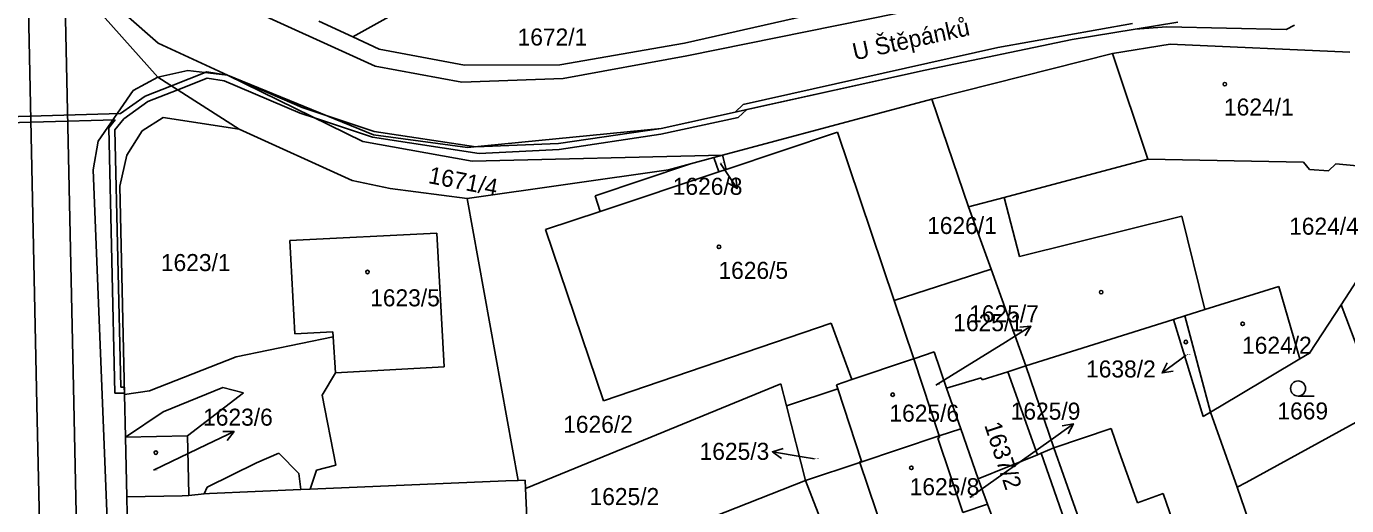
# Model space of a CAD drawing. Extents: x -785744 to -782822, y -1067550 to -1063910.
# Drawn here: x -784102.3 to -783970.6, y -1065202.6 to -1065154.8 of the extents above; entities that cross this region are included whole.
import ezdxf

# ---------------------------------------------------------------- set-up
doc = ezdxf.new("R2010")
doc.units = 0
for name, color, linetype in [('Hranice parcel', 7, 'Continuous'), ('Parcelní čísla', 7, 'Continuous'), ('Pop_ČP_popisy', 7, 'Continuous'), ('Vnitřní kresba', 7, 'Continuous'), ('Věcná břemena k části', 7, 'Continuous'), ('Značky budov', 7, 'Continuous'), ('Značky kultur', 7, 'Continuous')]:
    doc.layers.add(name, color=color, linetype=linetype)

msp = doc.modelspace()

# ---------------------------------------------------------------- linework, layer by layer
at = {"layer": 'Hranice parcel'}
for p, q in [((-784069.71, -1065155.86), (-784060.93, -1065150.96)), ((-784069.71, -1065155.86), (-784073.09, -1065154.3)), ((-784069.71, -1065155.86), (-784067.08, -1065157.07)), ((-784021.34, -1065165.38), (-784032.46, -1065169.08)), ((-784015.7, -1065182.18), (-784021.34, -1065165.38)), ((-784036.02, -1065168.52), (-784045.53, -1065171.71)), ((-784038.22, -1065169.11), (-784036.02, -1065168.52)), ((-784036.02, -1065168.52), (-784033.69, -1065167.89)), ((-784033.69, -1065167.89), (-784032.82, -1065167.66)), ((-784033.19, -1065169.33), (-784033.69, -1065167.89)), ((-783990.4, -1065168.07), (-784004.73, -1065171.89)), ((-783990.4, -1065168.07), (-783974.85, -1065168.35)), ((-783974.85, -1065168.35), (-783974.25, -1065169.09)), ((-783972.35, -1065169.21), (-783971.63, -1065168.53)), ((-783971.63, -1065168.53), (-783969.5, -1065168.71)), ((-784032.46, -1065169.08), (-784033.19, -1065169.33)), ((-783974.25, -1065169.09), (-783972.35, -1065169.21)), ((-784045.53, -1065171.71), (-784045.02, -1065173.27)), ((-784004.73, -1065171.89), (-784003.18, -1065177.79)), ((-784045.02, -1065173.27), (-784050.49, -1065175.08)), ((-784003.18, -1065177.79), (-783987.01, -1065173.76)), ((-783987.01, -1065173.76), (-783984.69, -1065183.07)), ((-784050.49, -1065175.08), (-784044.71, -1065192.17)), ((-784015.7, -1065182.18), (-784006.03, -1065179.03)), ((-783984.69, -1065183.07), (-783977.33, -1065180.76)), ((-784013.75, -1065187.98), (-784015.7, -1065182.18)), ((-783984.69, -1065183.07), (-783986.68, -1065183.7)), ((-784044.71, -1065192.17), (-784021.97, -1065184.43)), ((-784021.97, -1065184.43), (-784019.93, -1065190.06)), ((-784002.56, -1065188.7), (-783987.81, -1065184.05)), ((-783987.81, -1065184.05), (-783986.68, -1065183.7)), ((-783987.81, -1065184.05), (-783984.87, -1065193.75)), ((-784011.21, -1065195.69), (-784013.75, -1065187.98)), ((-783975.21, -1065187.99), (-783981.35, -1065191.65)), ((-784021.33, -1065190.97), (-784018.95, -1065198.2)), ((-784026.44, -1065192.69), (-784024.54, -1065200.14)), ((-783984.87, -1065193.75), (-783984.15, -1065193.32)), ((-784011.35, -1065195.9), (-784011.16, -1065195.84)), ((-784008.85, -1065203.34), (-784011.35, -1065195.9)), ((-784011.16, -1065195.84), (-784011.21, -1065195.69)), ((-784007.31, -1065199.95), (-784001.41, -1065197.56)), ((-784001.04, -1065197.41), (-784001.41, -1065197.56)), ((-784001.04, -1065197.41), (-783999.75, -1065196.88)), ((-784001.04, -1065197.41), (-783992.51, -1065221.65)), ((-784019.12, -1065198.33), (-784024.54, -1065200.14)), ((-784018.95, -1065198.2), (-784019.14, -1065198.26)), ((-784019.14, -1065198.26), (-784019.12, -1065198.33)), ((-784019.12, -1065198.33), (-784016.6, -1065205.8)), ((-784024.54, -1065200.14), (-784021.61, -1065207.63)), ((-784008.85, -1065203.34), (-784006.37, -1065202.51)), ((-784006.37, -1065202.51), (-784002.53, -1065212.98))]:
    msp.add_line(p, q, dxfattribs=at)
for points in [[(-784107.15, -1065139.72), (-784089.15, -1065159.87)], [(-784098.29, -1065148.44), (-784089.14, -1065156.48)], [(-784036.63, -1065156.49), (-784014.54, -1065151.46)], [(-784089.14, -1065156.48), (-784082.2, -1065159.69)], [(-784049.06, -1065158.64), (-784036.63, -1065156.49)], [(-783993.92, -1065157.5), (-783988.17, -1065156.59)], [(-783988.17, -1065156.59), (-783970.23, -1065157.39)], [(-784067.08, -1065157.07), (-784058.58, -1065158.67)], [(-784011.94, -1065162.07), (-783993.92, -1065157.5)], [(-784058.58, -1065158.67), (-784049.06, -1065158.64)], [(-784089.15, -1065159.87), (-784081.04, -1065165.07)], [(-784082.2, -1065159.69), (-784068.71, -1065166.31)], [(-784032.82, -1065167.66), (-784011.94, -1065162.07)], [(-784011.94, -1065162.07), (-784008.27, -1065172.83)], [(-784090.73, -1065165.24), (-784088.63, -1065163.91)], [(-784088.63, -1065163.91), (-784081.04, -1065165.07)], [(-784092.26, -1065167.67), (-784090.73, -1065165.24)], [(-784081.04, -1065165.07), (-784069.79, -1065170.19)], [(-784068.71, -1065166.31), (-784057.8, -1065168.27)], [(-784092.95, -1065170.74), (-784092.26, -1065167.67)], [(-784057.8, -1065168.27), (-784032.82, -1065167.66)], [(-784032.46, -1065169.08), (-784032.82, -1065167.66)], [(-784058.31, -1065172), (-784038.22, -1065169.11)], [(-784092.95, -1065170.74), (-784092.49, -1065191.54)], [(-784069.79, -1065170.19), (-784066, -1065170.98)], [(-784066, -1065170.98), (-784058.31, -1065172)], [(-784058.31, -1065172), (-784053.2, -1065200.12)], [(-784008.27, -1065172.83), (-784006.03, -1065179.03)], [(-783971.1, -1065182.59), (-783964.83, -1065172.96)], [(-784061.32, -1065175.44), (-784076, -1065176.18)], [(-784076, -1065176.18), (-784075.51, -1065185.51)], [(-784060.58, -1065188.8), (-784061.32, -1065175.44)], [(-784006.03, -1065179.03), (-784002.56, -1065188.7)], [(-783977.33, -1065180.76), (-783975.21, -1065187.99)], [(-783974.24, -1065187.41), (-783971.1, -1065182.59)], [(-783971.1, -1065182.59), (-783967.16, -1065192.99)], [(-783986.68, -1065183.7), (-783984.15, -1065193.32)], [(-784071.7, -1065185.31), (-784075.51, -1065185.51)], [(-784071.7, -1065185.31), (-784071.67, -1065185.79)], [(-784071.43, -1065189.4), (-784071.67, -1065185.79)], [(-784019.93, -1065190.06), (-784014.06, -1065188.08)], [(-784013.75, -1065187.98), (-784014.06, -1065188.08)], [(-784013.75, -1065187.98), (-784011.72, -1065187.3)], [(-784011.72, -1065187.3), (-784010.46, -1065190.91)], [(-783975.21, -1065187.99), (-783974.24, -1065187.41)], [(-784071.43, -1065189.4), (-784060.58, -1065188.8)], [(-784006.92, -1065190.09), (-784004.34, -1065189.27)], [(-784004.34, -1065189.27), (-784002.56, -1065188.7)], [(-784002.56, -1065188.7), (-783999.75, -1065196.88)], [(-784042.02, -1065196.64), (-784027.01, -1065190.47)], [(-784027.01, -1065190.47), (-784026.44, -1065192.69)], [(-784026.44, -1065192.69), (-784021.33, -1065190.97)], [(-784019.93, -1065190.06), (-784021.46, -1065190.57)], [(-784021.33, -1065190.97), (-784021.46, -1065190.57)], [(-784010.46, -1065190.91), (-784007, -1065189.87)], [(-784009.05, -1065194.97), (-784010.46, -1065190.91)], [(-784007, -1065189.87), (-784006.92, -1065190.09)], [(-784092.49, -1065191.54), (-784092.4, -1065195.82)], [(-783984.15, -1065193.32), (-783981.35, -1065191.65)], [(-783984.15, -1065193.32), (-783981.48, -1065200.81)], [(-783980.57, -1065200.32), (-783967.16, -1065192.99)], [(-784011.21, -1065195.69), (-784009.05, -1065194.97)], [(-784007.31, -1065199.95), (-784009.05, -1065194.97)], [(-784092.4, -1065195.82), (-784086.2, -1065195.69)], [(-784092.27, -1065201.77), (-784092.4, -1065195.82)], [(-784086.2, -1065195.69), (-784086.07, -1065201.51)], [(-784011.21, -1065195.69), (-784019.12, -1065198.33)], [(-784052.47, -1065200.94), (-784042.02, -1065196.64)], [(-783999.75, -1065196.88), (-783998.79, -1065199.59)], [(-784054.45, -1065200.18), (-784073.96, -1065201)], [(-784054.45, -1065200.18), (-784053.2, -1065200.12)], [(-784053.2, -1065200.12), (-784052.51, -1065200.1)], [(-784052.51, -1065200.1), (-784052.47, -1065200.94)], [(-784049.85, -1065210.12), (-784024.54, -1065200.14)], [(-784006.37, -1065202.51), (-784007.31, -1065199.95)], [(-783998.79, -1065199.59), (-783992.53, -1065217.39)], [(-784086.07, -1065201.63), (-784084.55, -1065201.45)], [(-784086.07, -1065201.51), (-784086.07, -1065201.63)], [(-784084.55, -1065201.45), (-784084.01, -1065201.43)], [(-784084.01, -1065201.43), (-784074.91, -1065201.04)], [(-784073.96, -1065201), (-784074.91, -1065201.04)], [(-784052.47, -1065200.94), (-784052.29, -1065205.3)], [(-783981.48, -1065200.81), (-783980.57, -1065200.32)], [(-783981.48, -1065200.81), (-783978.08, -1065210.67)], [(-784086.75, -1065201.65), (-784092.27, -1065201.77)], [(-784092.27, -1065201.77), (-784092.16, -1065206.96)], [(-784086.75, -1065201.65), (-784086.07, -1065201.63)]]:
    msp.add_lwpolyline(points, dxfattribs=at)
at = {"layer": 'Pop_ČP_popisy'}
for p, q in [((-784033.03, -1065168.49), (-784031.37, -1065170.99)), ((-784004.6, -1065186.31), (-784002.05, -1065184.73)), ((-783986.56, -1065187.61), (-783988.96, -1065189.4)), ((-784000.26, -1065196.23), (-783997.81, -1065194.49)), ((-784084.27, -1065196.55), (-784081.56, -1065195.25)), ((-784024.88, -1065197.77), (-784027.84, -1065197.27))]:
    msp.add_line(p, q, dxfattribs=at)
for points in [[(-784031.51, -1065169.88), (-784031.37, -1065170.99), (-784032.34, -1065170.43)], [(-784003.16, -1065184.83), (-784002.05, -1065184.73), (-784002.64, -1065185.68)], [(-784011.54, -1065190.61), (-784004.6, -1065186.31)], [(-783987.86, -1065189.21), (-783988.96, -1065189.4), (-783988.46, -1065188.4)], [(-783998.92, -1065194.66), (-783997.81, -1065194.49), (-783998.34, -1065195.48)], [(-784082.68, -1065195.23), (-784081.56, -1065195.25), (-784082.25, -1065196.14)], [(-784008.14, -1065201.83), (-784000.26, -1065196.23)], [(-784089.61, -1065199.11), (-784084.27, -1065196.55)], [(-784026.94, -1065197.93), (-784027.84, -1065197.27), (-784026.77, -1065196.94)], [(-784023.64, -1065197.98), (-784024.88, -1065197.77)]]:
    msp.add_lwpolyline(points, dxfattribs=at)
at = {"layer": 'Vnitřní kresba'}
for p, q in [((-784033.19, -1065169.33), (-784045.02, -1065173.27)), ((-784004.73, -1065171.89), (-784008.27, -1065172.83)), ((-784004.34, -1065189.27), (-784001.41, -1065197.56))]:
    msp.add_line(p, q, dxfattribs=at)
for points in [[(-784036.4, -1065157.74), (-783988.51, -1065148.02)], [(-784081.31, -1065152.5), (-784067.47, -1065158.79)], [(-783997.94, -1065156.12), (-783987.41, -1065154.4)], [(-784012.62, -1065159.17), (-783997.94, -1065156.12)], [(-784048.71, -1065160), (-784036.4, -1065157.74)], [(-783993.92, -1065157.5), (-783990.4, -1065168.07)], [(-784089.15, -1065159.87), (-784086.18, -1065159.22)], [(-784086.18, -1065159.22), (-784082.2, -1065159.69)], [(-784067.47, -1065158.79), (-784058.84, -1065160.38)], [(-784038.95, -1065164.99), (-784012.62, -1065159.17)], [(-784091.64, -1065161.2), (-784089.15, -1065159.87)], [(-784082.2, -1065159.69), (-784067.65, -1065165.63)], [(-784058.84, -1065160.38), (-784048.71, -1065160)], [(-784095.13, -1065166.27), (-784091.64, -1065161.2)], [(-784067.65, -1065165.63), (-784058.26, -1065166.91)], [(-784058.26, -1065166.91), (-784038.95, -1065164.99)], [(-784095.62, -1065169.14), (-784095.13, -1065166.27)], [(-784095.62, -1065169.14), (-784091.6, -1065269.75)], [(-784071.67, -1065185.79), (-784081.34, -1065187.78)], [(-784081.34, -1065187.78), (-784090, -1065191.18)], [(-784071.43, -1065189.4), (-784072.78, -1065191.61)], [(-784082.67, -1065190.84), (-784088.64, -1065193.27)], [(-784080.62, -1065191.37), (-784082.67, -1065190.84)], [(-784092.49, -1065191.54), (-784090, -1065191.18)], [(-784086.2, -1065195.69), (-784080.62, -1065191.37)], [(-784071.4, -1065198.61), (-784072.78, -1065191.61)], [(-784092.4, -1065195.82), (-784088.64, -1065193.27)], [(-783999.75, -1065196.88), (-783994.06, -1065194.95)], [(-783994.06, -1065194.95), (-783993.24, -1065197.28)], [(-784077.09, -1065197.42), (-784079.33, -1065198.38)], [(-784075.08, -1065199.43), (-784077.09, -1065197.42)], [(-783993.24, -1065197.28), (-783991.43, -1065202.35)], [(-784079.33, -1065198.38), (-784084.23, -1065200.81)], [(-784071.4, -1065198.61), (-784073.32, -1065199.09)], [(-784074.91, -1065201.04), (-784075.08, -1065199.43)], [(-784073.32, -1065199.09), (-784073.96, -1065201)], [(-784084.55, -1065201.45), (-784084.23, -1065200.81)], [(-783991.43, -1065202.35), (-783988.86, -1065201.44)], [(-783988.86, -1065201.44), (-783986.68, -1065207.67)]]:
    msp.add_lwpolyline(points, dxfattribs=at)
at = {"layer": 'Věcná břemena k části'}
for points in [[(-784102.27, -1065144.31), (-784102.27, -1065144.53), (-784102.25, -1065145.2), (-784101.23, -1065192.57), (-784100.68, -1065217.67), (-784099.52, -1065249.71), (-784096.93, -1065277.09), (-784093.21, -1065277.4), (-784095.84, -1065249.47), (-784097, -1065217.59), (-784097.55, -1065192.39), (-784098.47, -1065149.44), (-784098.49, -1065148.24), (-784098.59, -1065143.78)], [(-783991.93, -1065154.51), (-784005.34, -1065156.9)], [(-783997.94, -1065156.12), (-783991.65, -1065155.09)], [(-783991.65, -1065155.09), (-783988.49, -1065154.85)], [(-783988.49, -1065154.85), (-783976.6, -1065155.13)], [(-783976.6, -1065155.13), (-783975.76, -1065154.68)], [(-784012.62, -1065159.17), (-783997.94, -1065156.12)], [(-784005.34, -1065156.9), (-784030.76, -1065162.62)], [(-784084.29, -1065159.35), (-784087.8, -1065160.74)], [(-784082.2, -1065159.69), (-784084.29, -1065159.35)], [(-784030.39, -1065163.1), (-784012.62, -1065159.17)], [(-784087.8, -1065160.74), (-784090.43, -1065161.77)], [(-784087.18, -1065161.13), (-784084.23, -1065159.97)], [(-784084.23, -1065159.97), (-784082.55, -1065160.24)], [(-784082.55, -1065160.24), (-784074.97, -1065163.48)], [(-784074.75, -1065162.92), (-784082.2, -1065159.69)], [(-784090.43, -1065161.77), (-784092.88, -1065163.5)], [(-784090.15, -1065162.31), (-784087.18, -1065161.13)], [(-784092.57, -1065164.02), (-784090.15, -1065162.31)], [(-784067.59, -1065165.3), (-784074.75, -1065162.92)], [(-784031.57, -1065163.36), (-784038.95, -1065164.99)], [(-784030.76, -1065162.62), (-784031.57, -1065163.36)], [(-784031.26, -1065163.89), (-784030.39, -1065163.1)], [(-784107.74, -1065164.53), (-784093.42, -1065164.12)], [(-784092.88, -1065163.5), (-784106.5, -1065163.9)], [(-784093.42, -1065164.12), (-784094.05, -1065164.92)], [(-784093.45, -1065165.12), (-784092.57, -1065164.02)], [(-784074.97, -1065163.48), (-784073.45, -1065163.98)], [(-784073.45, -1065163.98), (-784067.73, -1065165.88)], [(-784038.97, -1065165.58), (-784031.26, -1065163.89)], [(-784094.05, -1065164.92), (-784093.45, -1065191.4)], [(-784092.87, -1065190.8), (-784093.45, -1065165.12)], [(-784067.73, -1065165.88), (-784057.1, -1065167.49)], [(-784057.45, -1065166.83), (-784067.59, -1065165.3)], [(-784038.95, -1065164.99), (-784049.19, -1065166.51)], [(-784049.13, -1065167.11), (-784038.97, -1065165.58)], [(-784049.19, -1065166.51), (-784057.45, -1065166.83)], [(-784057.1, -1065167.49), (-784049.13, -1065167.11)], [(-784092.51, -1065190.81), (-784092.87, -1065190.8)], [(-784092.49, -1065191.41), (-784092.51, -1065190.81)], [(-784093.45, -1065191.4), (-784092.49, -1065191.41)]]:
    msp.add_lwpolyline(points, dxfattribs=at)
at = {"layer": 'Značky budov'}
for centre in [(-783982.71, -1065160.58), (-784033.18, -1065176.81), (-784068.24, -1065179.32), (-783995.05, -1065181.34), (-783980.93, -1065184.49), (-783986.59, -1065186.31), (-784015.84, -1065191.57), (-784089.36, -1065197.35), (-784013.98, -1065198.86)]:
    msp.add_circle(centre, 0.175, dxfattribs=at)
at = {"layer": 'Značky kultur'}
msp.add_line((-783975.4, -1065191.7), (-783973.8, -1065191.7), dxfattribs=at)
msp.add_circle((-783975.4, -1065190.95), 0.75, dxfattribs=at)

# ---------------------------------------------------------------- texts
at = {"layer": 'Parcelní čísla'}
for s, height, p in [('1672/1', 1.7, (-784053.27, -1065156.72)), ('1624/1', 1.7, (-783982.79, -1065163.71)), ('1626/8', 0.1, (-784033.03, -1065168.49)), ('1626/1', 1.7, (-784012.41, -1065175.53)), ('1624/4', 1.7, (-783976.29, -1065175.6)), ('1623/1', 1.7, (-784088.86, -1065179.23)), ('1626/5', 1.7, (-784033.23, -1065180.01)), ('1623/5', 1.7, (-784067.98, -1065182.75)), ('1625/1', 1.7, (-784009.8, -1065185.23)), ('1624/2', 1.7, (-783980.99, -1065187.48)), ('1638/2', 0.1, (-783986.56, -1065187.61)), ('1625/7', 0.1, (-784011.54, -1065190.61)), ('1669', 1.7, (-783977.46, -1065194.04)), ('1626/2', 1.7, (-784048.72, -1065195.37)), ('1625/6', 1.7, (-784016.17, -1065194.26)), ('1625/3', 0.1, (-784023.64, -1065197.98)), ('1623/6', 0.1, (-784089.61, -1065199.11)), ('1625/8', 1.7, (-784014.15, -1065201.6)), ('1625/2', 1.7, (-784046.09, -1065202.58)), ('1625/9', 0.1, (-784008.14, -1065201.83))]:
    msp.add_text(s, height=height, dxfattribs=at).set_placement(p)
for s, rotation, p in [('1671/4', 349.0567, (-784062.26, -1065170.44)), ('1637/2', 288.2342, (-784006.72, -1065194.6))]:
    msp.add_text(s, height=1.7, rotation=rotation, dxfattribs=at).set_placement(p)
at = {"layer": 'Pop_ČP_popisy'}
msp.add_text('U Štěpánků', height=1.7, rotation=12.3592, dxfattribs=at).set_placement((-784019.64, -1065158.21))
for s, p in [('1626/8', (-784037.79, -1065171.62)), ('1625/7', (-784008.21, -1065184.34)), ('1638/2', (-783996.55, -1065189.85)), ('1625/9', (-784004.07, -1065194.06)), ('1623/6', (-784084.65, -1065194.66)), ('1625/3', (-784035.11, -1065198.07))]:
    msp.add_text(s, height=1.7, dxfattribs=at).set_placement(p)

doc.saveas('drawing.dxf')
